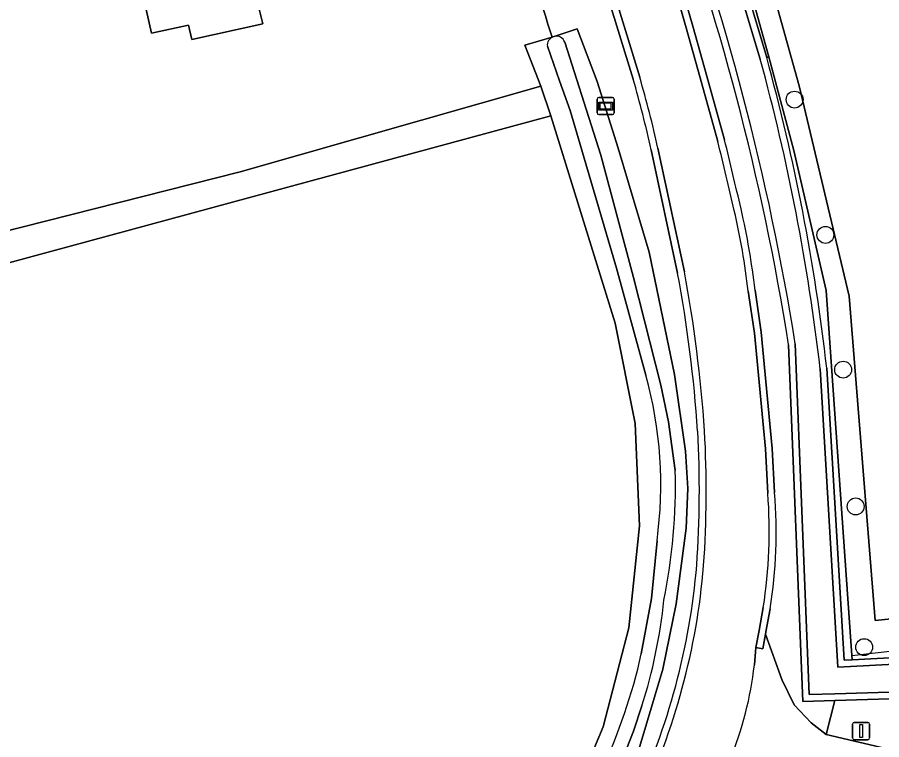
# Model space of a CAD drawing. Extents: x 162510 to 163918, y 388494 to 389774.
# Drawn here: x 163268.7 to 163318.9, y 389066.4 to 389108.3 of the extents above; entities that cross this region are included whole.
import ezdxf

# ---------------------------------------------------------------- set-up
doc = ezdxf.new("R2010")
doc.units = 0
for name, color, linetype in [('IMGEO_Afsluitpaal', 7, 'Continuous'), ('IMGEO_Boom', 7, 'Continuous'), ('IMGEO_Erf', 7, 'Continuous'), ('IMGEO_Grasland_agrarisch', 7, 'Continuous'), ('IMGEO_Grasland_overig', 7, 'Continuous'), ('IMGEO_Groenvoorziening', 7, 'Continuous'), ('IMGEO_Hek', 7, 'Continuous'), ('IMGEO_Loofbos', 7, 'Continuous'), ('IMGEO_Oever', 7, 'Continuous'), ('IMGEO_Pand', 7, 'Continuous'), ('IMGEO_Rijbaan_lokaal_gesloten', 7, 'Continuous'), ('IMGEO_Rijbaan_lokaal_halfverhard', 7, 'Continuous'), ('IMGEO_Rijbaan_lokaal_onverhard', 7, 'Continuous'), ('IMGEO_Waterloop', 7, 'Continuous'), ('IMGEO_Wegwijzer', 7, 'Continuous')]:
    doc.layers.add(name, color=color, linetype=linetype)

msp = doc.modelspace()

# ---------------------------------------------------------------- linework, layer by layer
at = {"layer": 'IMGEO_Afsluitpaal'}
for p, q in [((163317.194, 389066.497), (163317.194, 389067.297)), ((163317.194, 389067.297), (163317.194, 389066.497)), ((163317.294, 389067.397), (163318.084, 389067.397)), ((163318.084, 389067.397), (163317.294, 389067.397)), ((163318.184, 389067.297), (163318.184, 389066.497)), ((163318.184, 389066.497), (163318.184, 389067.297)), ((163318.084, 389066.397), (163317.294, 389066.397)), ((163317.294, 389066.397), (163318.084, 389066.397))]:
    msp.add_line(p, q, dxfattribs=at)
msp.add_lwpolyline([(163317.614, 389067.272), (163317.764, 389067.272), (163317.764, 389066.522), (163317.614, 389066.522), (163317.614, 389067.272)], dxfattribs=at)
for centre, start, end in [((163317.294, 389067.297), 90, 180), ((163317.294, 389067.297), 90, 180), ((163318.084, 389067.297), 0, 90), ((163318.084, 389067.297), 360, 90), ((163317.294, 389066.497), 180, 270), ((163317.294, 389066.497), 180, 270), ((163318.084, 389066.497), 270, 0), ((163318.084, 389066.497), 270, 0)]:
    msp.add_arc(centre, 0.1, start, end, dxfattribs=at)
at = {"layer": 'IMGEO_Boom'}
for centre in [(163313.829, 389103.538), (163315.616, 389095.687), (163316.643, 389087.87), (163317.371, 389079.934), (163317.864, 389071.771)]:
    msp.add_circle(centre, 0.489, dxfattribs=at)
at = {"layer": 'IMGEO_Erf'}
msp.add_lwpolyline([(163295.99, 389113.816), (163290.943, 389129.375), (163290.899, 389129.508), (163290.029, 389132.125), (163288.773, 389135.907), (163287.617, 389139.385), (163285.544, 389145.627), (163261.78, 389139.826), (163241.096, 389135.563), (163217.196, 389130.559), (163224.258, 389085.897), (163224.403, 389084.979), (163231.973, 389086.773), (163247.896, 389090.8), (163281.65, 389099.338), (163299.098, 389104.325), (163298.18, 389106.706), (163299.751, 389107.167), (163299.514, 389107.922), (163299.362, 389108.405), (163297.837, 389113.028)], dxfattribs=at)
for points in [[(163269.539, 389118.803), (163276.624, 389120.373), (163281.505, 389121.454), (163282.389, 389117.439), (163281.296, 389117.198), (163282.056, 389113.745), (163282.1, 389113.551), (163283.16, 389108.904), (163282.762, 389108.795), (163282.963, 389107.934), (163278.843, 389107.021), (163278.657, 389107.864), (163276.508, 389107.388), (163274.968, 389114.211), (163270.766, 389113.282)], [(163299.678, 389102.603), (163257.727, 389091.219), (163256.916, 389090.999), (163260.609, 389051.86), (163262.76, 389031.156), (163264.225, 389032.019), (163270.263, 389036.355), (163270.353, 389036.42), (163278.738, 389042.731), (163291.024, 389052.399), (163296.992, 389058.187), (163298.476, 389059.845), (163301.365, 389063.917), (163302.714, 389067.144), (163304.217, 389072.884), (163304.823, 389078.805), (163304.577, 389084.736), (163303.423, 389090.573)]]:
    msp.add_lwpolyline(points, close=True, dxfattribs=at)
at = {"layer": 'IMGEO_Grasland_agrarisch'}
for points in [[(163307.161, 389126.5), (163310.878, 389115.861), (163314.091, 389104.329), (163316.991, 389092.126), (163318.506, 389073.312), (163367.516, 389078.302), (163374.787, 389079.284), (163366.654, 389123.96), (163359.915, 389160.853), (163356.398, 389163.04), (163342.099, 389172.967), (163307.356, 389168.666), (163293.477, 389168.592), (163298.963, 389150.69)], [(163359.915, 389160.853), (163356.398, 389163.04), (163342.099, 389172.967), (163307.356, 389168.666), (163293.81, 389168.694), (163295.529, 389162.768), (163307.351, 389126.562), (163307.161, 389126.5), (163310.878, 389115.861), (163314.091, 389104.329), (163316.991, 389092.126), (163318.506, 389073.312), (163367.516, 389078.302), (163374.787, 389079.284), (163366.654, 389123.96)]]:
    msp.add_lwpolyline(points, close=True, dxfattribs=at)
at = {"layer": 'IMGEO_Grasland_overig'}
for points in [[(163269.586, 389223.92), (163270.524, 389220.606), (163272.482, 389214.36), (163274.556, 389207.832), (163276.596, 389201.21), (163279.233, 389192.779), (163282.821, 389181.85), (163285.014, 389175.274), (163289.738, 389161.323), (163294.443, 389147.5), (163296.944, 389140.288), (163298.713, 389135.186), (163302.632, 389123.878), (163306.31, 389112.906), (163307.368, 389109.754), (163307.917, 389107.807), (163308.741, 389104.905), (163309.765, 389101.198)], [(163380.603, 389076.405), (163382.808, 389076.715), (163383.644, 389076.959), (163385.385, 389077.656), (163386.687, 389078.319), (163386.481, 389080.864), (163374.787, 389079.284), (163367.516, 389078.302), (163318.506, 389073.312), (163316.991, 389092.126), (163314.091, 389104.329), (163310.878, 389115.861), (163307.161, 389126.5), (163298.963, 389150.69), (163293.477, 389168.592), (163291.787, 389174.109), (163289.599, 389172.956)], [(163289.599, 389172.956), (163289.702, 389172.575), (163290.669, 389168.7), (163291.377, 389166.688), (163307.934, 389119.584), (163308.654, 389118.16), (163310.816, 389111.455), (163312.329, 389106.026), (163313.789, 389100.576), (163315.665, 389092.463), (163317.148, 389071.288), (163317.163, 389071.036), (163328.39, 389071.628), (163350.586, 389073.126), (163366.024, 389074.655), (163372.103, 389075.6), (163375.233, 389076.384), (163378.482, 389077.444), (163380.722, 389078.49), (163381.482, 389078.62), (163381.768, 389078.515), (163381.923, 389078.247), (163381.855, 389077.888)], [(163317.163, 389071.036), (163317.148, 389071.288), (163315.665, 389092.463), (163313.789, 389100.576), (163312.329, 389106.026), (163312.208, 389105.99)], [(163311.531, 389092.48), (163311.891, 389090.05), (163312.531, 389083.292), (163312.67, 389080.732)], [(163312.405, 389073.996), (163312.167, 389072.659), (163312.141, 389072.517), (163313.094, 389069.883), (163313.804, 389068.423), (163314.799, 389067.372), (163315.665, 389066.704), (163316.171, 389068.676), (163314.301, 389068.618), (163313.481, 389089.319)], [(163315.698, 389087.951), (163316.698, 389071.012), (163317.163, 389071.036)]]:
    msp.add_lwpolyline(points, dxfattribs=at)
msp.add_lwpolyline([(163175.457, 389072.641), (163176.493, 389072.928), (163210.226, 389080.916), (163237.592, 389087.315), (163257.6, 389092.38), (163257.727, 389091.219), (163299.678, 389102.603), (163299.098, 389104.325), (163281.65, 389099.338), (163247.896, 389090.8), (163231.973, 389086.773), (163224.403, 389084.979), (163175.534, 389073.395)], close=True, dxfattribs=at)
for centre, radius, start, end in [((163166.83, 389065.927), 148.505, 9.06284, 20.34014), ((163195.878, 389074.127), 120.615, 6.58149, 15.31795), ((162916.124, 389005.125), 405.195, 13.13394, 13.71558), ((163270.095, 389087.784), 41.701, 6.4657, 13.0454), ((163284.157, 389078.481), 28.602, 350.9793, 4.5149)]:
    msp.add_arc(centre, radius, start, end, dxfattribs=at)
at = {"layer": 'IMGEO_Groenvoorziening'}
msp.add_lwpolyline([(163289.599, 389172.956), (163288.407, 389172.464), (163292.024, 389161.132), (163292.522, 389161.166), (163292.978, 389160.963), (163310.563, 389111.499), (163312.208, 389105.99), (163312.329, 389106.026), (163310.816, 389111.455), (163308.654, 389118.16), (163307.934, 389119.584), (163291.377, 389166.688), (163290.669, 389168.7), (163289.702, 389172.575)], close=True, dxfattribs=at)
msp.add_lwpolyline([(163370.384, 389073.429), (163341.108, 389070.4), (163323.75, 389068.91), (163316.171, 389068.676), (163315.665, 389066.704), (163319.458, 389065.811), (163327.717, 389064.709), (163335.763, 389063.977), (163340.964, 389064.157), (163346.965, 389064.885), (163354.464, 389066.349)], dxfattribs=at)
at = {"layer": 'IMGEO_Hek'}
for points in [[(163386.481, 389080.864), (163374.787, 389079.284), (163367.516, 389078.302), (163318.506, 389073.312), (163316.991, 389092.126), (163314.091, 389104.329), (163310.878, 389115.861), (163307.161, 389126.5)], [(163317.148, 389071.288), (163379.089, 389078.341)]]:
    msp.add_lwpolyline(points, dxfattribs=at)
at = {"layer": 'IMGEO_Loofbos'}
for points in [[(163304.458, 389104.718), (163302.957, 389109.643), (163300.704, 389116.431), (163299.226, 389120.745), (163296.729, 389128.263), (163296.018, 389130.522), (163296.4, 389130.642), (163296.508, 389130.868), (163293.321, 389132.857), (163291.728, 389132.494), (163290.029, 389132.125), (163290.899, 389129.508), (163291.995, 389129.793), (163292.964, 389130.045), (163293.639, 389130.221), (163293.675, 389130.106), (163298.577, 389114.536)], [(163297.837, 389113.028), (163299.362, 389108.405), (163299.514, 389107.922), (163299.751, 389107.167), (163299.799, 389107.183), (163299.874, 389107.207), (163300.332, 389107.355), (163301.202, 389107.649), (163302.376, 389104.587), (163303.586, 389100.712), (163305.385, 389094.695), (163306.866, 389087.58), (163307.505, 389083.14), (163307.628, 389080.974), (163307.534, 389078.67), (163306.948, 389074.273), (163306.179, 389070.481), (163304.839, 389066.018), (163303.89, 389063.876), (163301.226, 389059.667), (163296.877, 389054.754), (163292.823, 389050.667), (163286.398, 389045.174), (163271.935, 389034.148)], [(163307.04, 389093.47), (163305.503, 389100.633)]]:
    msp.add_lwpolyline(points, dxfattribs=at)
for centre, radius, start, end in [((163247.748, 389088.035), 59.113, 12.30544, 16.39323), ((163228.451, 389078.853), 79.937, 3.90626, 10.53596), ((163246.366, 389080.827), 61.934, 356.01922, 3.2141), ((163268.988, 389079.746), 39.294, 334.5192, 355.3003)]:
    msp.add_arc(centre, radius, start, end, dxfattribs=at)
at = {"layer": 'IMGEO_Oever'}
for points in [[(163312.208, 389105.99), (163310.563, 389111.499), (163292.978, 389160.963)], [(163292.669, 389160.677), (163310.195, 389111.379), (163311.834, 389105.891)], [(163271.935, 389034.148), (163286.398, 389045.174), (163292.823, 389050.667), (163296.877, 389054.754), (163301.226, 389059.667), (163303.89, 389063.876), (163304.839, 389066.018), (163306.179, 389070.481), (163306.948, 389074.273), (163307.534, 389078.67), (163307.628, 389080.974), (163307.505, 389083.14), (163306.866, 389087.58), (163305.385, 389094.695), (163303.586, 389100.712), (163302.376, 389104.587), (163301.202, 389107.649), (163300.332, 389107.355), (163299.874, 389107.207)], [(163299.799, 389107.183), (163299.751, 389107.167), (163298.18, 389106.706), (163299.098, 389104.325), (163299.678, 389102.603), (163303.423, 389090.573), (163304.577, 389084.736), (163304.823, 389078.805), (163304.217, 389072.884), (163302.714, 389067.144), (163301.365, 389063.917), (163298.476, 389059.845), (163296.992, 389058.187), (163291.024, 389052.399), (163278.738, 389042.731), (163270.353, 389036.42), (163270.263, 389036.355)], [(163305.198, 389087.556), (163303.49, 389093.76), (163300.801, 389102.906), (163300.189, 389104.635), (163299.481, 389106.632)], [(163300.485, 389106.878), (163302.589, 389100.32), (163304.473, 389093.215), (163306.057, 389086.977), (163306.508, 389084.84), (163306.9, 389082.012)], [(163313.481, 389089.319), (163314.301, 389068.618), (163316.171, 389068.676), (163323.75, 389068.91), (163341.108, 389070.4), (163370.384, 389073.429), (163372.657, 389073.772), (163377.608, 389075.092), (163380.603, 389076.405)], [(163380.434, 389076.754), (163377.48, 389075.459), (163372.578, 389074.152), (163370.335, 389073.813), (163341.072, 389070.786), (163323.727, 389069.297), (163316.159, 389069.063), (163314.673, 389069.017), (163313.867, 389089.364)], [(163315.313, 389087.91), (163316.334, 389070.605), (163328.413, 389071.241), (163350.618, 389072.74), (163366.073, 389074.271), (163372.18, 389075.22), (163375.34, 389076.012), (163378.624, 389077.083), (163380.839, 389078.117), (163381.445, 389078.221), (163381.503, 389078.2), (163381.516, 389078.178)], [(163381.855, 389077.888), (163381.923, 389078.247), (163381.768, 389078.515), (163381.482, 389078.62), (163380.722, 389078.49), (163378.482, 389077.444), (163375.233, 389076.384), (163372.103, 389075.6), (163366.024, 389074.655), (163350.586, 389073.126), (163328.39, 389071.628), (163317.163, 389071.036), (163316.698, 389071.012), (163315.698, 389087.951)], [(163304.928, 389071.371), (163305.517, 389074.592), (163305.844, 389077.943)], [(163304.969, 389068.364), (163304.487, 389066.892), (163303.882, 389065.356), (163302.836, 389063.206), (163301.651, 389061.334), (163297.538, 389056.395), (163291.942, 389050.972), (163286.327, 389046.219), (163271.631, 389034.7)]]:
    msp.add_lwpolyline(points, dxfattribs=at)
for centre, radius, start, end in [((163166.761, 389065.905), 148.965, 9.06066, 20.33478), ((163166.83, 389065.927), 148.505, 9.06284, 20.34014), ((163299.997, 389106.701), 0.521, 112.3572, 187.6615), ((163299.996, 389106.701), 0.52, 19.8461, 103.5524), ((163195.836, 389074.12), 120.27, 6.58373, 15.31707), ((163195.878, 389074.127), 120.615, 6.58149, 15.31795), ((163282.115, 389081.177), 23.948, 352.2398, 15.4493), ((163273.721, 389081.119), 33.191, 348.4853, 1.541), ((163275.824, 389077.624), 30.58, 342.3746, 354.1262), ((163273.564, 389078.313), 32.123, 334.705, 347.5204)]:
    msp.add_arc(centre, radius, start, end, dxfattribs=at)
at = {"layer": 'IMGEO_Pand'}
msp.add_lwpolyline([(163282.389, 389117.439), (163281.505, 389121.454), (163276.624, 389120.373), (163269.539, 389118.803), (163270.766, 389113.282), (163274.968, 389114.211), (163276.508, 389107.388), (163278.657, 389107.864), (163278.843, 389107.021), (163282.963, 389107.934), (163282.762, 389108.795), (163283.16, 389108.904), (163282.1, 389113.551), (163282.056, 389113.745), (163281.296, 389117.198)], close=True, dxfattribs=at)
at = {"layer": 'IMGEO_Rijbaan_lokaal_gesloten'}
for points in [[(163309.376, 389101.103), (163308.355, 389104.798), (163307.532, 389107.698), (163306.989, 389109.627), (163305.931, 389112.779), (163302.253, 389123.751), (163298.335, 389135.055), (163296.565, 389140.159), (163293.622, 389139.158), (163293.616, 389139.157), (163294.764, 389135.9), (163296.508, 389130.868), (163296.4, 389130.642), (163297.109, 389128.389), (163299.604, 389120.875), (163301.084, 389116.557), (163303.337, 389109.769), (163304.842, 389104.831)], [(163305.894, 389100.717), (163307.433, 389093.543)], [(163312.271, 389080.7), (163312.132, 389083.27), (163311.495, 389089.991), (163311.135, 389092.421)], [(163311.496, 389070.736), (163311.579, 389071.75), (163311.775, 389072.737), (163312.011, 389074.066)]]:
    msp.add_lwpolyline(points, dxfattribs=at)
for centre, radius, start, end in [((163246.756, 389087.786), 60.535, 12.33389, 16.35383), ((162950.411, 389013.313), 369.544, 13.10559, 13.74271), ((163270.471, 389087.846), 40.92, 6.4198, 13.0795), ((163228.454, 389078.855), 80.333, 3.90147, 10.5351), ((163246.425, 389080.822), 62.274, 356.01708, 3.22143), ((163284.172, 389078.479), 28.187, 350.9922, 4.519), ((163269.024, 389079.74), 39.658, 334.4709, 355.3075), ((163290.782, 389073.108), 20.849, 337.801, 353.4663)]:
    msp.add_arc(centre, radius, start, end, dxfattribs=at)
at = {"layer": 'IMGEO_Rijbaan_lokaal_halfverhard'}
for points in [[(163296.944, 389140.288), (163296.565, 389140.159), (163298.335, 389135.055), (163302.253, 389123.751), (163305.931, 389112.779), (163306.989, 389109.627), (163307.532, 389107.698), (163308.355, 389104.798), (163309.376, 389101.103)], [(163309.765, 389101.198), (163308.741, 389104.905), (163307.917, 389107.807), (163307.368, 389109.754), (163306.31, 389112.906), (163302.632, 389123.878), (163298.713, 389135.186), (163296.944, 389140.288)], [(163296.4, 389130.642), (163296.018, 389130.522), (163296.729, 389128.263), (163299.226, 389120.745), (163300.704, 389116.431), (163302.957, 389109.643), (163304.458, 389104.718)], [(163304.842, 389104.831), (163303.337, 389109.769), (163301.084, 389116.557), (163299.604, 389120.875), (163297.109, 389128.389), (163296.4, 389130.642)], [(163305.503, 389100.633), (163307.04, 389093.47)], [(163307.433, 389093.543), (163305.894, 389100.717)], [(163311.135, 389092.421), (163311.495, 389089.991), (163312.132, 389083.27), (163312.271, 389080.7)], [(163312.67, 389080.732), (163312.531, 389083.292), (163311.891, 389090.05), (163311.531, 389092.48)], [(163312.011, 389074.066), (163311.775, 389072.737), (163311.579, 389071.75), (163311.985, 389071.675), (163312.141, 389072.517), (163312.167, 389072.659), (163312.405, 389073.996)]]:
    msp.add_lwpolyline(points, dxfattribs=at)
for centre, radius, start, end in [((163247.748, 389088.035), 59.113, 12.30544, 16.39323), ((163246.756, 389087.786), 60.535, 12.33389, 16.35383), ((162950.411, 389013.313), 369.544, 13.10559, 13.74271), ((162916.124, 389005.125), 405.195, 13.13394, 13.71558), ((163270.471, 389087.846), 40.92, 6.4198, 13.0795), ((163270.095, 389087.784), 41.701, 6.4657, 13.0454), ((163228.454, 389078.855), 80.333, 3.90147, 10.5351), ((163228.451, 389078.853), 79.937, 3.90626, 10.53596), ((163246.366, 389080.827), 61.934, 356.01922, 3.2141), ((163246.425, 389080.822), 62.274, 356.01708, 3.22143), ((163284.172, 389078.479), 28.187, 350.9922, 4.519), ((163284.157, 389078.481), 28.602, 350.9793, 4.5149), ((163268.988, 389079.746), 39.294, 334.5192, 355.3003), ((163269.024, 389079.74), 39.658, 334.4709, 355.3075)]:
    msp.add_arc(centre, radius, start, end, dxfattribs=at)
at = {"layer": 'IMGEO_Rijbaan_lokaal_onverhard'}
msp.add_lwpolyline([(163449.306, 389084.907), (163433.189, 389082.018), (163420.449, 389080.095), (163418.099, 389079.74), (163400.094, 389076.662), (163390.834, 389074.771), (163374.109, 389071.026), (163361.353, 389068.305), (163354.464, 389066.349), (163346.965, 389064.885), (163340.964, 389064.157), (163335.763, 389063.977), (163327.717, 389064.709), (163319.458, 389065.811), (163315.665, 389066.704), (163314.799, 389067.372), (163313.804, 389068.423), (163313.094, 389069.883), (163312.141, 389072.517), (163311.985, 389071.675), (163311.579, 389071.75), (163311.496, 389070.736)], dxfattribs=at)
msp.add_arc((163290.782, 389073.108), 20.849, 337.801, 353.4663, dxfattribs=at)
at = {"layer": 'IMGEO_Waterloop'}
for points in [[(163311.834, 389105.891), (163310.195, 389111.379), (163292.669, 389160.677)], [(163299.874, 389107.207), (163299.799, 389107.183)], [(163299.481, 389106.632), (163300.189, 389104.635), (163300.801, 389102.906), (163303.49, 389093.76), (163305.198, 389087.556)], [(163304.473, 389093.215), (163302.589, 389100.32), (163300.485, 389106.878)], [(163306.9, 389082.012), (163306.508, 389084.84), (163306.057, 389086.977), (163304.473, 389093.215)], [(163313.867, 389089.364), (163314.673, 389069.017), (163316.159, 389069.063), (163323.727, 389069.297), (163341.072, 389070.786), (163370.335, 389073.813), (163372.578, 389074.152), (163377.48, 389075.459), (163380.434, 389076.754)], [(163381.516, 389078.178), (163381.503, 389078.2), (163381.445, 389078.221), (163380.839, 389078.117), (163378.624, 389077.083), (163375.34, 389076.012), (163372.18, 389075.22), (163366.073, 389074.271), (163350.618, 389072.74), (163328.413, 389071.241), (163316.334, 389070.605), (163315.313, 389087.91)], [(163305.844, 389077.943), (163305.517, 389074.592), (163304.928, 389071.371)], [(163271.631, 389034.7), (163286.327, 389046.219), (163291.942, 389050.972), (163297.538, 389056.395), (163301.651, 389061.334), (163302.836, 389063.206), (163303.882, 389065.356), (163304.487, 389066.892), (163304.969, 389068.364)]]:
    msp.add_lwpolyline(points, dxfattribs=at)
for centre, radius, start, end in [((163166.761, 389065.905), 148.965, 9.06066, 20.33478), ((163299.997, 389106.701), 0.521, 112.3572, 187.6615), ((163299.996, 389106.701), 0.52, 19.8461, 103.5524), ((163195.836, 389074.12), 120.27, 6.58373, 15.31707), ((163282.115, 389081.177), 23.948, 352.2398, 15.4493), ((163273.721, 389081.119), 33.191, 348.4853, 1.541), ((163275.824, 389077.624), 30.58, 342.3746, 354.1262), ((163273.564, 389078.313), 32.123, 334.705, 347.5204)]:
    msp.add_arc(centre, radius, start, end, dxfattribs=at)
at = {"layer": 'IMGEO_Wegwijzer'}
for p, q in [((163302.361, 389102.767), (163302.361, 389103.567)), ((163302.361, 389103.567), (163302.361, 389102.767)), ((163302.461, 389103.667), (163303.251, 389103.667)), ((163303.251, 389103.667), (163302.461, 389103.667)), ((163303.351, 389103.567), (163303.351, 389102.767)), ((163303.351, 389102.767), (163303.351, 389103.567)), ((163303.251, 389102.667), (163302.461, 389102.667)), ((163302.461, 389102.667), (163303.251, 389102.667))]:
    msp.add_line(p, q, dxfattribs=at)
for points in [[(163302.462, 389103.399), (163303.25, 389103.399), (163303.25, 389102.935), (163302.462, 389102.935), (163302.462, 389103.399)], [(163302.527, 389103.334), (163302.527, 389103), (163303.185, 389103), (163303.185, 389103.334), (163302.527, 389103.334)]]:
    msp.add_lwpolyline(points, dxfattribs=at)
for centre, start, end in [((163302.461, 389103.567), 90, 180), ((163302.461, 389103.567), 90, 180), ((163303.251, 389103.567), 0, 90), ((163303.251, 389103.567), 360, 90), ((163302.461, 389102.767), 180, 270), ((163302.461, 389102.767), 180, 270), ((163303.251, 389102.767), 270, 0), ((163303.251, 389102.767), 270, 0)]:
    msp.add_arc(centre, 0.1, start, end, dxfattribs=at)

doc.saveas('drawing.dxf')
